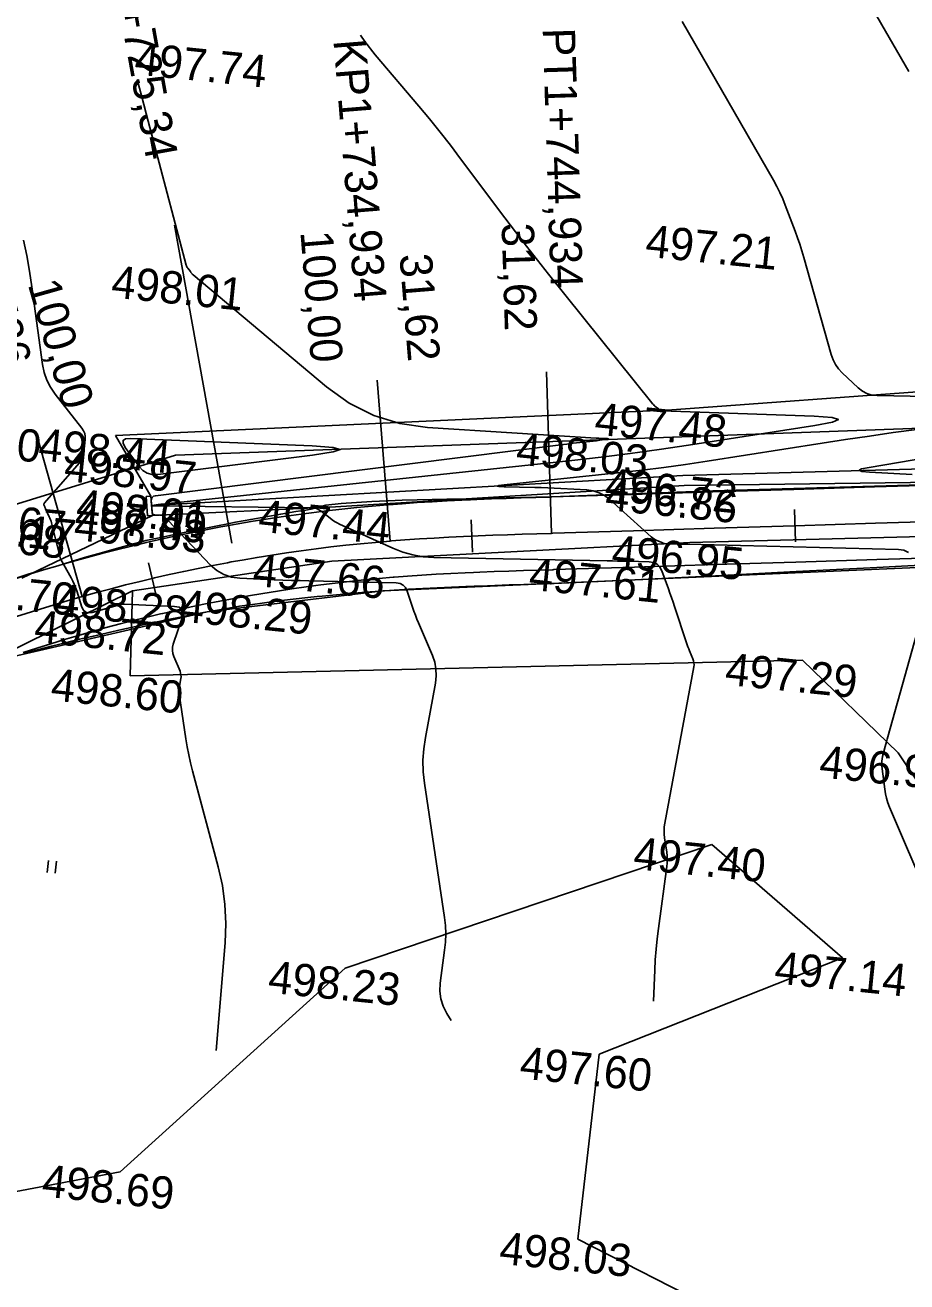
# Model space of a CAD drawing. Extents: x -636600 to -628587, y -1090963 to -1085869.
# Drawn here: x -629125.4 to -629070.8, y -1088574.8 to -1088497 of the extents above; entities that cross this region are included whole.
import ezdxf

# ---------------------------------------------------------------- set-up
doc = ezdxf.new("R2010")
doc.units = 0
for name, color, linetype in [('01_PARCELY_NÁVRH_PC', 7, 'Continuous'), ('38', 7, 'Continuous'), ('40', 7, 'Continuous'), ('42', 7, 'Continuous'), ('43', 7, 'Continuous'), ('60', 7, 'Continuous'), ('Ex_Major Contours', 7, 'Continuous'), ('Ex_Minor Contours', 7, 'Continuous'), ('HEKTOMETRY20', 7, 'Continuous'), ('HL_BODY', 7, 'Continuous'), ('koty_vše', 7, 'Continuous'), ('POLOMERY', 7, 'Continuous'), ('situace_osa', 7, 'Continuous'), ('situace_těleso', 7, 'Continuous'), ('situace_vozovka', 7, 'Continuous'), ('VRCHOLY', 7, 'Continuous')]:
    doc.layers.add(name, color=color, linetype=linetype)

msp = doc.modelspace()

# ---------------------------------------------------------------- linework, layer by layer
at = {"layer": '01_PARCELY_NÁVRH_PC'}
for points in [[(-629055.129, -1088521.456), (-629116.118, -1088523.665), (-629152.065, -1088534.732), (-629167.588, -1088540.466), (-629217.303, -1088549.415), (-629247.159, -1088555.344), (-629319.582, -1088574.238), (-629360.855, -1088581.033)], [(-629355.6, -1088590.405), (-629317.22, -1088584.783), (-629283.032, -1088576.719), (-629204.364, -1088557.066), (-629188.23, -1088554.741), (-629174.917, -1088551.117), (-629172.764, -1088549.647), (-629153.932, -1088546.323), (-629145.941, -1088543.771), (-629126.407, -1088536.183), (-629114.152, -1088533.369), (-629103.251, -1088532.065), (-629052.7, -1088529.864)]]:
    msp.add_lwpolyline(points, dxfattribs=at)
at = {"layer": '38'}
for p, q in [((-629117.641, -1088526.203), (-629117.94, -1088526.228)), ((-629117.94, -1088526.228), (-629117.841, -1088527.424)), ((-629117.641, -1088526.203), (-629117.542, -1088527.4)), ((-629117.542, -1088527.4), (-629117.841, -1088527.424))]:
    msp.add_line(p, q, dxfattribs=at)
at = {"layer": '40'}
for p, q in [((-629043.232, -1088524.972), (-629084.624, -1088525.542)), ((-629106.21, -1088526.868), (-629084.624, -1088525.542)), ((-629125.637, -1088531.268), (-629117.542, -1088527.4)), ((-629117.542, -1088527.4), (-629106.21, -1088526.868)), ((-629044.026, -1088528.027), (-629084.28, -1088529.065)), ((-629084.28, -1088529.065), (-629106.442, -1088530.231)), ((-629106.442, -1088530.231), (-629118.773, -1088532.069)), ((-629129.875, -1088537.53), (-629118.773, -1088532.069))]:
    msp.add_line(p, q, dxfattribs=at)
at = {"layer": '42'}
for p, q in [((-629041.485, -1088517.611), (-629085.392, -1088520.86)), ((-629085.392, -1088520.86), (-629119.832, -1088522.452)), ((-629119.832, -1088522.452), (-629117.641, -1088526.203)), ((-629118.773, -1088532.069), (-629118.918, -1088537.331)), ((-629118.918, -1088537.331), (-629077.303, -1088536.351)), ((-629077.303, -1088536.351), (-629071.366, -1088542.094)), ((-629071.366, -1088542.094), (-629065.914, -1088550.24)), ((-629082.901, -1088547.762), (-629105.604, -1088555.407)), ((-629074.82, -1088554.769), (-629082.901, -1088547.762)), ((-629089.883, -1088560.73), (-629074.82, -1088554.769)), ((-629105.604, -1088555.407), (-629119.548, -1088568.026)), ((-629091.204, -1088572.195), (-629089.883, -1088560.73)), ((-629119.548, -1088568.026), (-629132.267, -1088570.427)), ((-629067.238, -1088584.382), (-629091.204, -1088572.195))]:
    msp.add_line(p, q, dxfattribs=at)
at = {"layer": '43'}
for p, q in [((-629124.056, -1088549.494), (-629123.98, -1088548.748)), ((-629123.559, -1088549.545), (-629123.483, -1088548.799))]:
    msp.add_line(p, q, dxfattribs=at)
at = {"layer": '60'}
for p, q in [((-629084.701, -1088524.921), (-629040.871, -1088523.705)), ((-629117.57, -1088526.784), (-629084.701, -1088524.921))]:
    msp.add_line(p, q, dxfattribs=at)
at = {"layer": 'Ex_Major Contours'}
msp.add_lwpolyline([(-629104.668, -1088497.664), (-629104.392, -1088498.069), (-629103.749, -1088498.882), (-629101.056, -1088502.059), (-629100.388, -1088502.858), (-629099.734, -1088503.667), (-629099.091, -1088504.486), (-629098.461, -1088505.315), (-629095.728, -1088508.968), (-629095.06, -1088509.852), (-629094.386, -1088510.73), (-629093.703, -1088511.602), (-629093.014, -1088512.469), (-629086.62, -1088520.43), (-629086.575, -1088520.483), (-629086.528, -1088520.533), (-629086.479, -1088520.581), (-629086.427, -1088520.627), (-629086.214, -1088520.806), (-629086.16, -1088520.845), (-629086.102, -1088520.874), (-629086.04, -1088520.893), (-629085.974, -1088520.902), (-629085.702, -1088520.919), (-629085.634, -1088520.923), (-629085.566, -1088520.927), (-629085.498, -1088520.93), (-629085.43, -1088520.933), (-629076.574, -1088521.255), (-629075.448, -1088521.332), (-629075.067, -1088521.453), (-629075.431, -1088521.618), (-629076.54, -1088521.828), (-629084.361, -1088523.051), (-629086.159, -1088523.321), (-629087.961, -1088523.569), (-629089.765, -1088523.795), (-629091.573, -1088523.998), (-629116.935, -1088526.695), (-629116.999, -1088526.702), (-629117.062, -1088526.709), (-629117.126, -1088526.717), (-629117.19, -1088526.725), (-629117.566, -1088526.772), (-629117.568, -1088526.772), (-629117.57, -1088526.774), (-629117.571, -1088526.776), (-629117.571, -1088526.778), (-629117.57, -1088526.789), (-629117.569, -1088526.792), (-629117.568, -1088526.794), (-629117.566, -1088526.795), (-629117.564, -1088526.795), (-629107.71, -1088526.917), (-629107.541, -1088526.933), (-629107.381, -1088526.975), (-629107.231, -1088527.043), (-629107.09, -1088527.137), (-629106.545, -1088527.569), (-629106.407, -1088527.672), (-629106.262, -1088527.767), (-629106.112, -1088527.852), (-629105.957, -1088527.928), (-629102.654, -1088529.423), (-629102.044, -1088529.663), (-629101.419, -1088529.839), (-629100.779, -1088529.949), (-629100.124, -1088529.995), (-629089.379, -1088530.206), (-629089.062, -1088530.212), (-629088.745, -1088530.219), (-629088.427, -1088530.226), (-629088.11, -1088530.234), (-629086.791, -1088530.266), (-629086.522, -1088530.307), (-629086.302, -1088530.414), (-629086.129, -1088530.588), (-629086.004, -1088530.83), (-629085.6, -1088531.928), (-629085.5, -1088532.203), (-629085.402, -1088532.479), (-629085.307, -1088532.756), (-629085.215, -1088533.034), (-629084.476, -1088535.276), (-629084.433, -1088535.402), (-629084.387, -1088535.527), (-629084.339, -1088535.651), (-629084.288, -1088535.774), (-629084.079, -1088536.264), (-629084.036, -1088536.387), (-629084.013, -1088536.513), (-629084.008, -1088536.641), (-629084.023, -1088536.77), (-629085.82, -1088546.448), (-629085.852, -1088546.671), (-629085.865, -1088546.894), (-629085.86, -1088547.117), (-629085.836, -1088547.34), (-629085.703, -1088548.236), (-629085.677, -1088548.459), (-629085.668, -1088548.683), (-629085.675, -1088548.907), (-629085.697, -1088549.131), (-629086.217, -1088552.96), (-629086.297, -1088553.604), (-629086.362, -1088554.249), (-629086.412, -1088554.895), (-629086.446, -1088555.543), (-629086.526, -1088557.457)], dxfattribs=at)
at = {"layer": 'Ex_Minor Contours'}
for points in [[(-629073.681, -1088494.735), (-629073.335, -1088495.367), (-629072.915, -1088496.108), (-629070.721, -1088499.928)], [(-629084.736, -1088496.825), (-629079.092, -1088506.65), (-629078.886, -1088507.026), (-629078.695, -1088507.409), (-629078.519, -1088507.8), (-629078.359, -1088508.198), (-629077.748, -1088509.805), (-629077.6, -1088510.208), (-629077.461, -1088510.614), (-629077.331, -1088511.023), (-629077.209, -1088511.435), (-629075.51, -1088517.441), (-629075.398, -1088517.756), (-629075.248, -1088518.049), (-629075.059, -1088518.318), (-629074.831, -1088518.564), (-629073.843, -1088519.501), (-629073.585, -1088519.706), (-629073.303, -1088519.855), (-629072.997, -1088519.947), (-629072.669, -1088519.982), (-629061.413, -1088520.19)], [(-629118.484, -1088500.413), (-629118.204, -1088501.483), (-629117.807, -1088502.987), (-629115.446, -1088511.906), (-629115.43, -1088511.956), (-629115.41, -1088512.003), (-629115.386, -1088512.048), (-629115.357, -1088512.091), (-629115.195, -1088512.306), (-629115.182, -1088512.324), (-629115.169, -1088512.341), (-629115.156, -1088512.358), (-629115.142, -1088512.375), (-629115.088, -1088512.442), (-629115.074, -1088512.459), (-629115.059, -1088512.475), (-629115.044, -1088512.49), (-629115.027, -1088512.504), (-629106.76, -1088519.445), (-629105.352, -1088520.455), (-629103.841, -1088521.209), (-629102.228, -1088521.707), (-629100.512, -1088521.947), (-629090.075, -1088522.613), (-629089.991, -1088522.618), (-629089.906, -1088522.622), (-629089.821, -1088522.626), (-629089.736, -1088522.63), (-629089.397, -1088522.642), (-629089.333, -1088522.646), (-629089.312, -1088522.653), (-629089.332, -1088522.662), (-629089.395, -1088522.674), (-629089.838, -1088522.744), (-629089.939, -1088522.759), (-629090.041, -1088522.773), (-629090.144, -1088522.786), (-629090.246, -1088522.797), (-629091.277, -1088522.907), (-629091.483, -1088522.929), (-629091.688, -1088522.953), (-629091.894, -1088522.977), (-629092.1, -1088523.002), (-629117.354, -1088526.179), (-629117.477, -1088526.212), (-629117.562, -1088526.278), (-629117.609, -1088526.374), (-629117.616, -1088526.502), (-629117.556, -1088527.222), (-629117.542, -1088527.285), (-629117.511, -1088527.33), (-629117.463, -1088527.357), (-629117.399, -1088527.367), (-629117.069, -1088527.371), (-629117.019, -1088527.376), (-629116.972, -1088527.388), (-629116.927, -1088527.409), (-629116.885, -1088527.437), (-629116.723, -1088527.565), (-629116.683, -1088527.598), (-629116.645, -1088527.632), (-629116.607, -1088527.667), (-629116.571, -1088527.704), (-629113.941, -1088530.465), (-629113.552, -1088530.807), (-629113.122, -1088531.057), (-629112.65, -1088531.216), (-629112.137, -1088531.284), (-629110.002, -1088531.375), (-629109.468, -1088531.396), (-629108.934, -1088531.415), (-629108.4, -1088531.431), (-629107.866, -1088531.445), (-629102.446, -1088531.575), (-629102.207, -1088531.611), (-629102.014, -1088531.708), (-629101.865, -1088531.865), (-629101.761, -1088532.083), (-629101.434, -1088533.074), (-629101.35, -1088533.321), (-629101.26, -1088533.566), (-629101.166, -1088533.809), (-629101.066, -1088534.05), (-629100.211, -1088536.054), (-629100.067, -1088536.472), (-629099.987, -1088536.897), (-629099.972, -1088537.329), (-629100.022, -1088537.768), (-629100.646, -1088541.131), (-629100.748, -1088541.839), (-629100.791, -1088542.549), (-629100.774, -1088543.26), (-629100.698, -1088543.971), (-629099.464, -1088552.275), (-629099.406, -1088552.781), (-629099.385, -1088553.289), (-629099.4, -1088553.796), (-629099.451, -1088554.304), (-629099.727, -1088556.335), (-629099.753, -1088556.833), (-629099.695, -1088557.314), (-629099.551, -1088557.776), (-629099.323, -1088558.22), (-629099.046, -1088558.664)], [(-629113.599, -1088560.517), (-629113.049, -1088553.842), (-629113.001, -1088552.655), (-629113.055, -1088551.477), (-629113.211, -1088550.308), (-629113.469, -1088549.148), (-629115.058, -1088543.197), (-629115.182, -1088542.705), (-629115.291, -1088542.211), (-629115.387, -1088541.713), (-629115.469, -1088541.213), (-629115.881, -1088538.438), (-629115.894, -1088538.319), (-629115.897, -1088538.201), (-629115.89, -1088538.083), (-629115.873, -1088537.965), (-629115.785, -1088537.493), (-629115.772, -1088537.376), (-629115.776, -1088537.26), (-629115.797, -1088537.147), (-629115.835, -1088537.036), (-629116.223, -1088536.128), (-629116.285, -1088535.939), (-629116.31, -1088535.749), (-629116.299, -1088535.557), (-629116.252, -1088535.364), (-629115.697, -1088533.729), (-629115.641, -1088533.432), (-629115.703, -1088533.215), (-629115.882, -1088533.079), (-629116.179, -1088533.024), (-629119.271, -1088532.893), (-629119.35, -1088532.893), (-629119.428, -1088532.899), (-629119.505, -1088532.911), (-629119.582, -1088532.929), (-629121.274, -1088533.401), (-629121.492, -1088533.43), (-629121.67, -1088533.383), (-629121.808, -1088533.261), (-629121.906, -1088533.063), (-629122.232, -1088532.067), (-629122.305, -1088531.86), (-629122.387, -1088531.658), (-629122.48, -1088531.459), (-629122.581, -1088531.265), (-629123.217, -1088530.121), (-629123.218, -1088530.117), (-629123.22, -1088530.113), (-629123.221, -1088530.109), (-629123.222, -1088530.105), (-629123.228, -1088530.08), (-629123.23, -1088530.072), (-629123.79, -1088527.855), (-629123.817, -1088527.758), (-629123.849, -1088527.662), (-629123.886, -1088527.568), (-629123.927, -1088527.476), (-629124.159, -1088526.987), (-629124.173, -1088526.957), (-629124.187, -1088526.926), (-629124.199, -1088526.894), (-629124.211, -1088526.863), (-629124.256, -1088526.735), (-629124.264, -1088526.704), (-629124.262, -1088526.675), (-629124.253, -1088526.647), (-629124.235, -1088526.621), (-629122.087, -1088524.164), (-629121.971, -1088524.01), (-629121.882, -1088523.844), (-629121.82, -1088523.666), (-629121.786, -1088523.476), (-629121.702, -1088522.692), (-629121.699, -1088522.501), (-629121.732, -1088522.32), (-629121.8, -1088522.15), (-629121.905, -1088521.99), (-629123.571, -1088519.879), (-629123.858, -1088519.462), (-629124.083, -1088519.019), (-629124.246, -1088518.55), (-629124.346, -1088518.054), (-629125.002, -1088513.244), (-629125.149, -1088512.276), (-629125.326, -1088511.313), (-629125.532, -1088510.357)], [(-629070.218, -1088522.07), (-629071.687, -1088522.271), (-629073.155, -1088522.48), (-629074.622, -1088522.697), (-629076.087, -1088522.922), (-629083.19, -1088524.033), (-629084.531, -1088524.234), (-629085.873, -1088524.419), (-629087.218, -1088524.587), (-629088.565, -1088524.739), (-629095.761, -1088525.504), (-629096.095, -1088525.546), (-629096.206, -1088525.58), (-629096.093, -1088525.604), (-629095.756, -1088525.618), (-629093.874, -1088525.66), (-629093.47, -1088525.671), (-629093.066, -1088525.685), (-629092.662, -1088525.703), (-629092.258, -1088525.724), (-629090.642, -1088525.816), (-629090.251, -1088525.87), (-629089.886, -1088525.986), (-629089.546, -1088526.163), (-629089.232, -1088526.403), (-629086.656, -1088528.717), (-629086.585, -1088528.776), (-629086.51, -1088528.829), (-629086.431, -1088528.877), (-629086.348, -1088528.918), (-629086.01, -1088529.071), (-629085.924, -1088529.105), (-629085.836, -1088529.129), (-629085.746, -1088529.145), (-629085.655, -1088529.151), (-629084.974, -1088529.165), (-629084.83, -1088529.168), (-629084.686, -1088529.171), (-629084.541, -1088529.174), (-629084.397, -1088529.177), (-629071.36, -1088529.496), (-629071.014, -1088529.549), (-629070.73, -1088529.687)], [(-629066.745, -1088523.325), (-629073.158, -1088524.418), (-629073.639, -1088524.518), (-629073.796, -1088524.601), (-629073.631, -1088524.666), (-629073.142, -1088524.713), (-629070.495, -1088524.867)], [(-629069.769, -1088533.068), (-629072.001, -1088541.096), (-629072.043, -1088541.247), (-629072.085, -1088541.398), (-629072.126, -1088541.549), (-629072.168, -1088541.701), (-629072.332, -1088542.306), (-629072.366, -1088542.458), (-629072.384, -1088542.611), (-629072.388, -1088542.766), (-629072.376, -1088542.921), (-629072.204, -1088544.335), (-629072.159, -1088544.62), (-629072.094, -1088544.9), (-629072.01, -1088545.174), (-629071.906, -1088545.444), (-629069.479, -1088551.123)]]:
    msp.add_lwpolyline(points, dxfattribs=at)
msp.add_lwpolyline([(-629117.866, -1088524.778), (-629118.135, -1088524.611), (-629118.367, -1088524.36), (-629119.222, -1088523.185), (-629119.364, -1088522.93), (-629119.361, -1088522.752), (-629119.215, -1088522.651), (-629118.924, -1088522.628), (-629107.655, -1088523.091), (-629106.356, -1088523.18), (-629105.919, -1088523.305), (-629106.344, -1088523.465), (-629107.631, -1088523.662), (-629117.218, -1088524.857), (-629117.56, -1088524.86)], close=True, dxfattribs=at)
at = {"layer": 'HEKTOMETRY20'}
for points in [[(-629077.8, -1088527.034), (-629077.738, -1088529.033)], [(-629097.802, -1088527.677), (-629097.716, -1088529.675)], [(-629117.783, -1088530.322), (-629117.326, -1088532.269)]]:
    msp.add_lwpolyline(points, dxfattribs=at)
at = {"layer": 'HL_BODY'}
for points in [[(-629092.828, -1088528.503), (-629093.14, -1088518.508)], [(-629102.816, -1088528.981), (-629103.626, -1088519.013)], [(-629121.886, -1088532.415), (-629124.603, -1088522.791)]]:
    msp.add_lwpolyline(points, dxfattribs=at)
at = {"layer": 'POLOMERY'}
for points in [[(-629092.828, -1088528.503), (-629093.14, -1088518.508)], [(-629102.816, -1088528.981), (-629103.626, -1088519.013)], [(-629121.886, -1088532.415), (-629124.603, -1088522.791)]]:
    msp.add_lwpolyline(points, dxfattribs=at)
at = {"layer": 'situace_osa'}
msp.add_lwpolyline([(-629126.235, -1088533.734), (-629125.369, -1088533.459), (-629124.501, -1088533.188), (-629123.631, -1088532.924), (-629122.76, -1088532.666), (-629122.392, -1088532.559), (-629121.886, -1088532.415), (-629120.995, -1088532.168), (-629120.103, -1088531.929), (-629119.208, -1088531.698), (-629118.311, -1088531.476), (-629117.555, -1088531.296), (-629117.412, -1088531.262), (-629116.511, -1088531.057), (-629115.608, -1088530.859), (-629114.703, -1088530.67), (-629113.797, -1088530.49), (-629112.889, -1088530.318), (-629112.66, -1088530.276), (-629111.979, -1088530.154), (-629111.068, -1088529.998), (-629110.156, -1088529.852), (-629109.242, -1088529.713), (-629108.327, -1088529.583), (-629107.721, -1088529.502), (-629107.411, -1088529.461), (-629106.494, -1088529.348), (-629105.576, -1088529.244), (-629104.657, -1088529.147), (-629103.737, -1088529.06), (-629102.816, -1088528.981), (-629102.75, -1088528.975), (-629101.909, -1088528.911), (-629101.002, -1088528.849), (-629100.095, -1088528.793), (-629099.187, -1088528.744), (-629098.279, -1088528.7), (-629097.759, -1088528.676), (-629097.371, -1088528.66), (-629096.463, -1088528.624), (-629095.554, -1088528.591), (-629094.646, -1088528.56), (-629093.737, -1088528.531), (-629092.828, -1088528.503), (-629092.762, -1088528.501), (-629087.764, -1088528.345), (-629082.767, -1088528.189), (-629077.769, -1088528.034), (-629072.772, -1088527.878), (-629067.774, -1088527.722)], dxfattribs=at)
at = {"layer": 'situace_těleso'}
for points in [[(-629067.845, -1088525.445), (-629072.843, -1088525.584), (-629077.841, -1088525.724), (-629082.839, -1088525.867), (-629087.835, -1088526.066), (-629092.832, -1088526.242), (-629092.899, -1088526.244), (-629093.808, -1088526.268), (-629094.72, -1088526.292), (-629095.634, -1088526.314), (-629096.549, -1088526.338), (-629097.466, -1088526.362), (-629097.859, -1088526.373), (-629098.386, -1088526.388), (-629099.308, -1088526.397), (-629100.232, -1088526.412), (-629101.159, -1088526.434), (-629102.088, -1088526.456), (-629102.951, -1088526.481), (-629103.019, -1088526.483), (-629103.966, -1088526.527), (-629104.913, -1088526.587), (-629105.858, -1088526.663), (-629106.802, -1088526.754), (-629107.725, -1088527.011), (-629108.042, -1088527.06), (-629108.661, -1088527.158), (-629109.595, -1088527.313), (-629110.528, -1088527.474), (-629111.459, -1088527.643), (-629112.389, -1088527.819), (-629113.084, -1088527.956), (-629113.317, -1088528.002), (-629114.243, -1088528.192), (-629115.172, -1088528.373), (-629116.099, -1088528.559), (-629117.025, -1088528.752), (-629117.95, -1088528.951), (-629118.096, -1088528.99), (-629118.865, -1088529.195), (-629119.777, -1088529.446), (-629120.687, -1088529.702), (-629121.595, -1088529.966), (-629122.501, -1088530.235), (-629123.016, -1088530.391), (-629123.39, -1088530.506), (-629124.282, -1088530.757), (-629125.17, -1088531.015), (-629126.046, -1088531.308)], [(-629125.526, -1088535.945), (-629124.659, -1088535.716), (-629123.792, -1088535.492), (-629122.925, -1088535.274), (-629122.06, -1088535.063), (-629121.696, -1088534.975), (-629121.196, -1088534.857), (-629120.318, -1088534.654), (-629119.439, -1088534.455), (-629118.561, -1088534.259), (-629117.681, -1088534.069), (-629116.94, -1088533.914), (-629116.8, -1088533.885), (-629115.919, -1088533.707), (-629115.036, -1088533.535), (-629114.152, -1088533.369), (-629113.268, -1088533.21), (-629112.383, -1088533.057), (-629112.16, -1088533.019), (-629111.494, -1088532.92), (-629110.604, -1088532.799), (-629109.713, -1088532.685), (-629108.821, -1088532.579), (-629107.929, -1088532.479), (-629107.339, -1088532.417), (-629107.037, -1088532.386), (-629106.144, -1088532.3), (-629105.25, -1088532.22), (-629104.357, -1088532.146), (-629103.463, -1088532.08), (-629102.569, -1088532.019), (-629102.504, -1088532.015), (-629101.688, -1088531.966), (-629100.804, -1088531.918), (-629099.917, -1088531.874), (-629099.028, -1088531.835), (-629098.137, -1088531.798), (-629097.624, -1088531.778), (-629097.242, -1088531.764), (-629096.345, -1088531.732), (-629095.446, -1088531.7), (-629094.544, -1088531.669), (-629093.639, -1088531.637), (-629092.732, -1088531.604), (-629092.665, -1088531.602), (-629087.67, -1088531.387), (-629082.675, -1088531.128), (-629077.681, -1088530.867), (-629072.687, -1088530.607), (-629067.692, -1088530.346)]]:
    msp.add_lwpolyline(points, dxfattribs=at)
at = {"layer": 'situace_vozovka'}
for points in [[(-629126.045, -1088531.313), (-629125.163, -1088531.038), (-629124.279, -1088530.769), (-629123.39, -1088530.506), (-629123.015, -1088530.397), (-629122.497, -1088530.25), (-629121.587, -1088529.997), (-629120.674, -1088529.753), (-629119.759, -1088529.517), (-629118.842, -1088529.29), (-629118.069, -1088529.105), (-629117.922, -1088529.071), (-629117.001, -1088528.861), (-629116.078, -1088528.659), (-629115.153, -1088528.466), (-629114.226, -1088528.281), (-629113.298, -1088528.105), (-629113.064, -1088528.062), (-629112.368, -1088527.938), (-629111.436, -1088527.779), (-629110.503, -1088527.629), (-629109.569, -1088527.487), (-629108.634, -1088527.354), (-629108.014, -1088527.271), (-629107.697, -1088527.23), (-629106.759, -1088527.114), (-629105.82, -1088527.007), (-629104.88, -1088526.909), (-629103.94, -1088526.819), (-629102.998, -1088526.738), (-629102.93, -1088526.732), (-629102.072, -1088526.667), (-629101.148, -1088526.603), (-629100.225, -1088526.547), (-629099.303, -1088526.497), (-629098.383, -1088526.452), (-629097.856, -1088526.428), (-629097.464, -1088526.412), (-629096.548, -1088526.376), (-629095.633, -1088526.342), (-629094.719, -1088526.312), (-629093.808, -1088526.282), (-629092.898, -1088526.254), (-629092.832, -1088526.252), (-629087.834, -1088526.096), (-629082.837, -1088525.94), (-629077.839, -1088525.785), (-629072.842, -1088525.629), (-629067.844, -1088525.473)], [(-629125.548, -1088535.877), (-629124.693, -1088535.605), (-629123.839, -1088535.339), (-629122.984, -1088535.079), (-629122.129, -1088534.826), (-629121.769, -1088534.721), (-629121.274, -1088534.58), (-629120.404, -1088534.339), (-629119.531, -1088534.105), (-629118.657, -1088533.88), (-629117.78, -1088533.663), (-629117.041, -1088533.486), (-629116.901, -1088533.454), (-629116.02, -1088533.253), (-629115.138, -1088533.06), (-629114.253, -1088532.875), (-629113.367, -1088532.698), (-629112.48, -1088532.53), (-629112.257, -1088532.489), (-629111.591, -1088532.37), (-629110.7, -1088532.218), (-629109.808, -1088532.075), (-629108.915, -1088531.939), (-629108.021, -1088531.812), (-629107.429, -1088531.732), (-629107.125, -1088531.693), (-629106.229, -1088531.583), (-629105.331, -1088531.48), (-629104.433, -1088531.386), (-629103.533, -1088531.301), (-629102.633, -1088531.223), (-629102.569, -1088531.218), (-629101.747, -1088531.155), (-629100.857, -1088531.094), (-629099.966, -1088531.039), (-629099.072, -1088530.991), (-629098.176, -1088530.947), (-629097.661, -1088530.924), (-629097.278, -1088530.908), (-629096.378, -1088530.872), (-629095.476, -1088530.84), (-629094.572, -1088530.809), (-629093.666, -1088530.78), (-629092.758, -1088530.752), (-629092.692, -1088530.75), (-629087.694, -1088530.594), (-629082.697, -1088530.438), (-629077.699, -1088530.282), (-629072.702, -1088530.127), (-629067.704, -1088529.971)]]:
    msp.add_lwpolyline(points, dxfattribs=at)
at = {"layer": 'VRCHOLY'}
msp.add_lwpolyline([(-629112.635, -1088529.12), (-629116.18, -1088509.436)], dxfattribs=at)

# ---------------------------------------------------------------- texts
at = {"layer": 'HL_BODY'}
for s, rotation, p in [('PT1+744,934', 271.78432, (-629093.382, -1088497.243)), ('KP1+734,934', 274.64911, (-629106.34, -1088497.984)), ('PK1+715,526', 285.76869, (-629131.322, -1088502.68))]:
    msp.add_text(s, height=2, rotation=rotation, dxfattribs=at).set_placement(p)
at = {"layer": 'koty_vše'}
for s, p in [('497.74', (-629118.709, -1088500.09)), ('497.21', (-629087.074, -1088511.37)), ('498.01', (-629120.148, -1088513.895)), ('497.48', (-629090.224, -1088522.377)), ('498.70', (-629132.674, -1088523.302)), ('498.44', (-629124.664, -1088523.969)), ('498.03', (-629095.085, -1088524.233)), ('498.97', (-629123.064, -1088525.258)), ('496.72', (-629089.588, -1088526.433)), ('496.86', (-629089.566, -1088527.048)), ('498.01', (-629122.325, -1088527.736)), ('498.67', (-629131.132, -1088528.295)), ('497.49', (-629122.41, -1088528.3)), ('497.44', (-629111.042, -1088528.385)), ('498.68', (-629131.149, -1088529.248)), ('498.17', (-629130.533, -1088528.848)), ('498.03', (-629122.461, -1088528.908)), ('496.95', (-629089.174, -1088530.576)), ('497.66', (-629111.384, -1088531.737)), ('497.61', (-629094.29, -1088531.984)), ('498.70', (-629130.555, -1088532.776)), ('498.28', (-629123.605, -1088533.586)), ('498.29', (-629115.9, -1088533.95)), ('498.72', (-629124.918, -1088535.221)), ('497.29', (-629082.143, -1088537.868)), ('498.60', (-629123.891, -1088538.834)), ('496.96', (-629076.315, -1088543.599)), ('497.40', (-629087.819, -1088549.271)), ('497.14', (-629079.089, -1088556.344)), ('498.23', (-629110.436, -1088556.924)), ('497.60', (-629094.857, -1088562.233)), ('498.69', (-629124.442, -1088569.537)), ('498.03', (-629096.123, -1088573.704))]:
    msp.add_text(s, height=2, rotation=354.17266, dxfattribs=at).set_placement(p)
at = {"layer": 'POLOMERY'}
for s, rotation, p in [('31,62', 271.78432, (-629095.927, -1088509.315)), ('100,00', 274.64911, (-629108.385, -1088509.845)), ('31,62', 274.64911, (-629102.25, -1088511.257)), ('100,00', 285.76869, (-629125.267, -1088513.082))]:
    msp.add_text(s, height=2, rotation=rotation, dxfattribs=at).set_placement(p)
at = {"layer": 'VRCHOLY'}
msp.add_text('V1+725,34', height=2, rotation=280.2089, dxfattribs=at).set_placement((-629120.215, -1088492.674))

doc.saveas('drawing.dxf')
